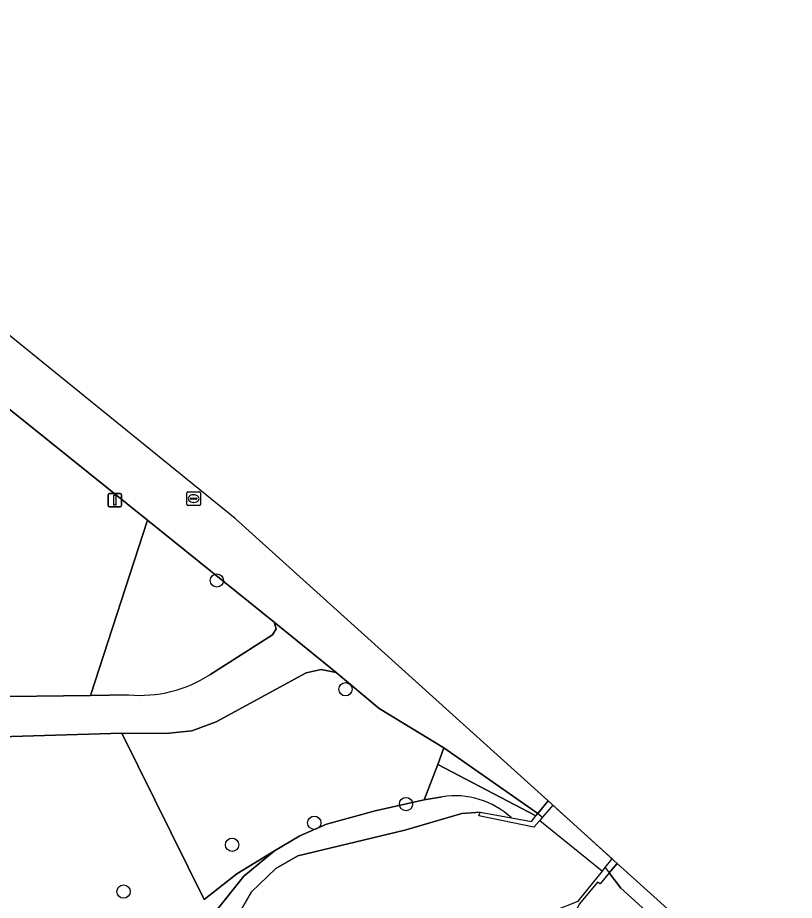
# Model space of a CAD drawing. Extents: x 159817 to 160765, y 380688 to 381638.
# Drawn here: x 160705.9 to 160763.2, y 381553.7 to 381618.7 of the extents above; entities that cross this region are included whole.
import ezdxf

# ---------------------------------------------------------------- set-up
doc = ezdxf.new("R2010")
doc.units = 0
for name, color, linetype in [('IMGEO_Boom', 7, 'Continuous'), ('IMGEO_Dek', 7, 'Continuous'), ('IMGEO_Gemengd_bos', 7, 'Continuous'), ('IMGEO_Grasland_overig', 7, 'Continuous'), ('IMGEO_Groenvoorziening', 7, 'Continuous'), ('IMGEO_Hek', 7, 'Continuous'), ('IMGEO_Lichtmast', 7, 'Continuous'), ('IMGEO_Oever', 7, 'Continuous'), ('IMGEO_Rijbaan_lokaal_gesloten', 7, 'Continuous'), ('IMGEO_Rioolput', 7, 'Continuous'), ('IMGEO_Voetpad_halfverhard', 7, 'Continuous'), ('IMGEO_Waterloop', 7, 'Continuous')]:
    doc.layers.add(name, color=color, linetype=linetype)

msp = doc.modelspace()

# ---------------------------------------------------------------- linework, layer by layer
at = {"layer": 'IMGEO_Boom'}
for centre in [(160720.612, 381577.253), (160730.09, 381569.24), (160734.553, 381560.78), (160727.79, 381559.4), (160721.734, 381557.779), (160713.736, 381554.329)]:
    msp.add_circle(centre, 0.489, dxfattribs=at)
at = {"layer": 'IMGEO_Dek'}
msp.add_lwpolyline([(160750.126, 381556.41), (160745.021, 381561.016), (160744.264, 381560.078), (160744.604, 381559.807), (160744.41, 381559.577), (160749.025, 381555.842), (160749.232, 381556.099), (160749.532, 381555.704)], close=True, dxfattribs=at)
at = {"layer": 'IMGEO_Gemengd_bos'}
for points in [[(160720.099, 381570.309), (160724.721, 381573.253), (160724.971, 381573.696), (160724.837, 381574.187), (160715.493, 381581.686), (160711.29, 381568.79), (160714.108, 381568.826)], [(160742.32, 381559.763), (160743.792, 381559.493), (160744.131, 381559.913), (160736.887, 381563.703), (160735.892, 381561.081), (160737.225, 381561.317)]]:
    msp.add_lwpolyline(points, dxfattribs=at)
for points in [[(160735.892, 381561.081), (160736.887, 381563.703), (160737.347, 381564.915), (160732.575, 381567.83), (160729.416, 381570.474), (160728.296, 381570.7), (160727.182, 381570.446), (160720.555, 381566.831), (160718.756, 381566.167), (160716.848, 381565.981), (160713.62, 381565.991), (160719.687, 381553.756), (160722.086, 381555.646), (160724.864, 381557.345), (160726.718, 381558.445), (160728.702, 381559.286), (160732.271, 381560.29)], [(160744.264, 381560.078), (160737.347, 381564.915), (160736.887, 381563.703), (160744.131, 381559.913)]]:
    msp.add_lwpolyline(points, close=True, dxfattribs=at)
for centre, radius, start, end in [((160714.933, 381578.335), 9.545, 265.04086, 302.76594), ((160738.17, 381555.286), 6.105, 47.17117, 98.90491)]:
    msp.add_arc(centre, radius, start, end, dxfattribs=at)
at = {"layer": 'IMGEO_Grasland_overig'}
msp.add_lwpolyline([(160753.944, 381549.853), (160753.529, 381551.732), (160750.377, 381554.59), (160749.532, 381555.704), (160748.855, 381554.898), (160748.656, 381555.03), (160747.33, 381553.438), (160746.72, 381552.243), (160745.708, 381551.361), (160743.603, 381550.391), (160741.407, 381549.648), (160739.177, 381549.21), (160735.513, 381547.577)], dxfattribs=at)
at = {"layer": 'IMGEO_Groenvoorziening'}
msp.add_lwpolyline([(160715.493, 381581.686), (160692.244, 381600.362), (160691.602, 381600.439), (160691.044, 381600.111), (160689.064, 381596.784), (160688.47, 381595.052), (160688.465, 381593.22), (160695.15, 381568.495), (160695.614, 381568.286), (160703.331, 381568.689), (160711.29, 381568.79)], close=True, dxfattribs=at)
msp.add_lwpolyline([(160720.461, 381552.797), (160722.609, 381555.463), (160724.864, 381557.345), (160722.086, 381555.646), (160719.687, 381553.756), (160713.62, 381565.991), (160696.488, 381565.48), (160696.127, 381565.335), (160696.12, 381564.947), (160704.731, 381533.364)], dxfattribs=at)
at = {"layer": 'IMGEO_Hek'}
msp.add_lwpolyline([(160744.131, 381559.913), (160736.887, 381563.703)], dxfattribs=at)
at = {"layer": 'IMGEO_Lichtmast'}
for p, q in [((160712.594, 381582.771), (160712.594, 381583.571)), ((160712.594, 381583.571), (160712.594, 381582.771)), ((160712.694, 381583.671), (160713.484, 381583.671)), ((160713.484, 381583.671), (160712.694, 381583.671)), ((160713.584, 381583.571), (160713.584, 381582.771)), ((160713.584, 381582.771), (160713.584, 381583.571)), ((160713.484, 381582.671), (160712.694, 381582.671)), ((160712.694, 381582.671), (160713.484, 381582.671))]:
    msp.add_line(p, q, dxfattribs=at)
msp.add_lwpolyline([(160713.014, 381583.546), (160713.164, 381583.546), (160713.164, 381582.796), (160713.014, 381582.796), (160713.014, 381583.546)], dxfattribs=at)
for centre, start, end in [((160712.694, 381583.571), 90, 180), ((160712.694, 381583.571), 90, 180), ((160713.484, 381583.571), 0, 90), ((160713.484, 381583.571), 360, 90), ((160712.694, 381582.771), 180, 270), ((160712.694, 381582.771), 180, 270), ((160713.484, 381582.771), 270, 0), ((160713.484, 381582.771), 270, 0)]:
    msp.add_arc(centre, 0.1, start, end, dxfattribs=at)
at = {"layer": 'IMGEO_Oever'}
for points in [[(160737.225, 381561.317), (160735.892, 381561.081), (160732.271, 381560.29), (160728.702, 381559.286), (160726.718, 381558.445), (160724.864, 381557.345), (160722.609, 381555.463), (160720.461, 381552.797)], [(160721.056, 381550.644), (160723.166, 381554.308), (160724.959, 381556.021), (160726.592, 381556.976), (160734.477, 381558.848), (160738.662, 381560.086)], [(160738.662, 381560.086), (160740.015, 381560.185), (160742.32, 381559.763)]]:
    msp.add_lwpolyline(points, dxfattribs=at)
msp.add_arc((160738.17, 381555.286), 6.105, 47.17117, 98.90491, dxfattribs=at)
at = {"layer": 'IMGEO_Rijbaan_lokaal_gesloten'}
for points in [[(160745.021, 381561.016), (160721.963, 381581.813), (160676.41, 381618.721), (160676.41, 381618.721), (160673.802, 381614.934), (160675.621, 381613.821), (160681.209, 381609.342), (160686.467, 381605.127), (160689.891, 381602.382), (160692.244, 381600.362), (160715.493, 381581.686), (160724.837, 381574.187), (160729.416, 381570.474), (160732.575, 381567.83), (160737.347, 381564.915), (160744.264, 381560.078)], [(160750.126, 381556.41), (160745.021, 381561.016), (160744.264, 381560.078), (160744.604, 381559.807), (160744.41, 381559.577), (160749.025, 381555.842), (160749.232, 381556.099), (160749.532, 381555.704)], [(160763.174, 381544.642), (160750.126, 381556.41), (160749.532, 381555.704), (160750.377, 381554.59), (160753.529, 381551.732), (160755.002, 381550.396), (160757.019, 381548.566), (160760.837, 381545.103), (160762.41, 381543.676)]]:
    msp.add_lwpolyline(points, close=True, dxfattribs=at)
at = {"layer": 'IMGEO_Rioolput'}
for p, q in [((160718.404, 381582.857), (160718.404, 381583.709)), ((160718.479, 381583.783), (160719.331, 381583.783)), ((160718.663, 381583.277), (160718.663, 381583.289)), ((160719.101, 381583.24), (160718.703, 381583.24)), ((160718.706, 381583.326), (160719.104, 381583.326)), ((160718.892, 381583.563), (160718.917, 381583.563)), ((160719.147, 381583.289), (160719.147, 381583.277)), ((160719.405, 381583.709), (160719.405, 381582.857)), ((160719.331, 381582.783), (160718.479, 381582.783)), ((160718.915, 381583.003), (160718.89, 381583.003))]:
    msp.add_line(p, q, dxfattribs=at)
for points in [[(160718.404, 381582.857), (160718.404, 381583.709)], [(160718.479, 381583.783), (160719.331, 381583.783)], [(160719.405, 381583.709), (160719.405, 381582.857)], [(160719.331, 381582.783), (160718.479, 381582.783)]]:
    msp.add_lwpolyline(points, dxfattribs=at)
for centre, radius, start, end in [((160718.481, 381583.707), 0.0765, 91.55205, 178.44795), ((160718.481, 381583.707), 0.0765, 91.55205, 178.44795), ((160718.703, 381583.286), 0.0403, 85.87752, 175.75265), ((160718.7, 381583.276), 0.0366, 178.93798, 274.71019), ((160719.104, 381583.283), 0.043, 264.86636, 352.45326), ((160719.108, 381583.288), 0.0386, 1.73085, 96.63898), ((160719.329, 381583.707), 0.0765, 1.55205, 88.44795), ((160719.329, 381583.707), 0.0765, 1.55205, 88.44795), ((160718.481, 381582.859), 0.0765, 181.55205, 268.44795), ((160718.481, 381582.859), 0.0765, 181.55205, 268.44795), ((160719.329, 381582.859), 0.0765, 271.55205, 358.44795), ((160719.329, 381582.859), 0.0765, 271.55205, 358.44795)]:
    msp.add_arc(centre, radius, start, end, dxfattribs=at)
for centre, major_axis, ratio, start_param, end_param in [((160718.891, 381583.283), (-0.387, 0.002), 0.722429, 4.712389, 7.853982), ((160718.916, 381583.283), (-0.39, 0.002), 0.717154, 1.570796, 4.712389)]:
    msp.add_ellipse(centre, major_axis=major_axis, ratio=ratio, start_param=start_param, end_param=end_param, dxfattribs=at)
at = {"layer": 'IMGEO_Voetpad_halfverhard'}
for points in [[(160727.182, 381570.446), (160728.296, 381570.7), (160729.416, 381570.474), (160724.837, 381574.187), (160724.971, 381573.696), (160724.721, 381573.253), (160720.099, 381570.309)], [(160714.108, 381568.826), (160711.29, 381568.79), (160703.331, 381568.689), (160695.614, 381568.286), (160695.15, 381568.495), (160696.127, 381565.335), (160696.488, 381565.48), (160713.62, 381565.991), (160716.848, 381565.981), (160718.756, 381566.167), (160720.555, 381566.831), (160727.182, 381570.446)]]:
    msp.add_lwpolyline(points, dxfattribs=at)
msp.add_arc((160714.933, 381578.335), 9.545, 265.04086, 302.76594, dxfattribs=at)
at = {"layer": 'IMGEO_Waterloop'}
for points in [[(160745.362, 381560.707), (160745.362, 381560.707), (160744.604, 381559.807), (160744.41, 381559.577), (160743.983, 381559.07), (160739.922, 381559.906), (160740.015, 381560.185), (160738.662, 381560.086), (160734.477, 381558.848), (160726.592, 381556.976), (160724.959, 381556.021), (160723.166, 381554.308), (160721.056, 381550.644)], [(160730.893, 381546.422), (160734.039, 381548.294), (160740.252, 381551.082), (160743.757, 381552.237), (160747.232, 381553.614), (160749.025, 381555.842), (160749.232, 381556.099), (160749.753, 381556.747), (160749.753, 381556.747), (160745.362, 381560.707)]]:
    msp.add_lwpolyline(points, dxfattribs=at)

doc.saveas('drawing.dxf')
